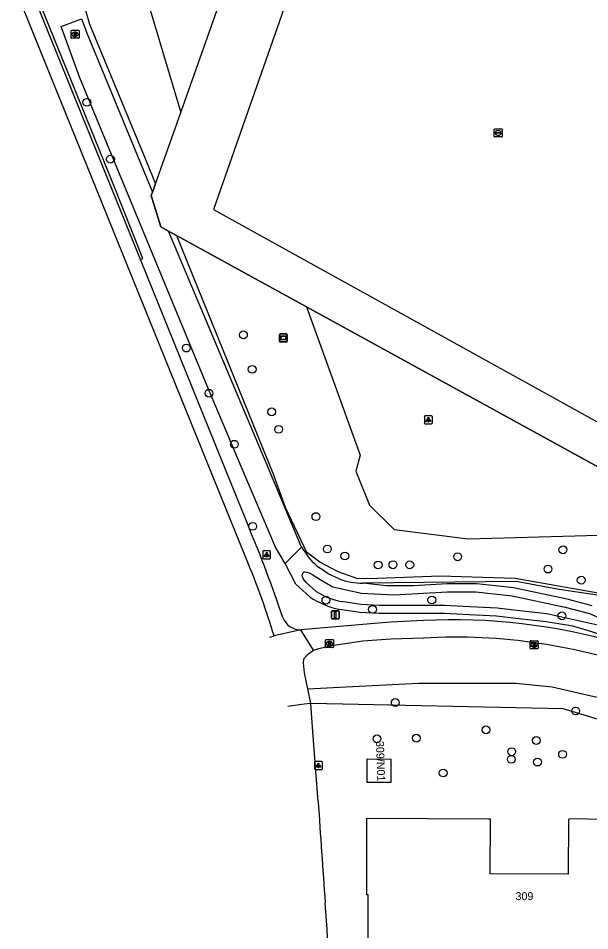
# Model space of a CAD drawing. Extents: x 162157 to 163165, y 378998 to 380775.
# Drawn here: x 162164.5 to 162236, y 379702.1 to 379816.1 of the extents above; entities that cross this region are included whole.
import ezdxf

# ---------------------------------------------------------------- set-up
doc = ezdxf.new("R2010")
doc.units = 0
for name, color, linetype in [('IMGEO_Berm_open', 7, 'Continuous'), ('IMGEO_Boom', 7, 'Continuous'), ('IMGEO_Fietspad_gesloten', 7, 'Continuous'), ('IMGEO_Groenvoorziening', 7, 'Continuous'), ('IMGEO_Hek', 7, 'Continuous'), ('IMGEO_Lichtpunt', 7, 'Continuous'), ('IMGEO_Loofbos', 7, 'Continuous'), ('IMGEO_Pand', 7, 'Continuous'), ('IMGEO_Pand_nummerreeks', 7, 'Continuous'), ('IMGEO_Rijbaan_lokaal_gesloten', 7, 'Continuous'), ('IMGEO_Rioolput', 7, 'Continuous'), ('IMGEO_Verkeersbordpaal', 7, 'Continuous'), ('IMGEO_Verklikker', 7, 'Continuous'), ('IMGEO_Waterleidingput', 7, 'Continuous'), ('IMGEO_Waterloop', 7, 'Continuous')]:
    doc.layers.add(name, color=color, linetype=linetype)

msp = doc.modelspace()

# ---------------------------------------------------------------- linework, layer by layer
at = {"layer": 'IMGEO_Berm_open'}
msp.add_lwpolyline([(162179.77, 379785.95), (162180.06, 379786.08), (162176.38, 379795.39), (162166.65, 379819.38)], dxfattribs=at)
at = {"layer": 'IMGEO_Boom'}
for centre in [(162173.08, 379805.59), (162176.03, 379798.49), (162192.66, 379776.53), (162185.52, 379774.88), (162193.76, 379772.22), (162188.36, 379769.24), (162196.2, 379766.91), (162197.07, 379764.72), (162191.52, 379762.86), (162201.73, 379753.82), (162193.82, 379752.61), (162203.15, 379749.77), (162232.62, 379749.67), (162205.35, 379748.9), (162219.46, 379748.8), (162209.51, 379747.77), (162211.36, 379747.8), (162213.47, 379747.79), (162230.76, 379747.26), (162234.91, 379745.87), (162202.98, 379743.37), (162216.23, 379743.4), (162208.81, 379742.23), (162232.49, 379741.41), (162211.65, 379730.58), (162234.21, 379729.52), (162223, 379727.17), (162209.37, 379726.05), (162214.29, 379726.13), (162229.29, 379725.84), (162226.17, 379723.49), (162226.21, 379724.43), (162232.58, 379724.11), (162229.44, 379723.14), (162217.65, 379721.78)]:
    msp.add_circle(centre, 0.489, dxfattribs=at)
at = {"layer": 'IMGEO_Fietspad_gesloten'}
for points in [[(162215.19, 379740.82), (162211.04, 379740.61), (162209.07, 379740.44), (162199.84, 379739.66)], [(162201.44, 379737.13), (162202.09, 379737.35), (162203.71, 379737.7), (162207.6, 379738.31), (162211.08, 379738.55), (162215.21, 379738.65)]]:
    msp.add_lwpolyline(points, dxfattribs=at)
for centre, radius, start, end in [((162218.96, 379667.35), 73.57, 73.7181, 92.9347), ((162219.17, 379667.45), 71.3, 69.8755, 93.1882)]:
    msp.add_arc(centre, radius, start, end, dxfattribs=at)
at = {"layer": 'IMGEO_Groenvoorziening'}
for points in [[(162181.63, 379845.9), (162178.79, 379834.64), (162180.48, 379818.87), (162184.82, 379804.31)], [(162207.97, 379846.57), (162188.93, 379792.2), (162268.08, 379748.42)], [(162171.81, 379831.57), (162170.96, 379830.25), (162170.92, 379827.37), (162171.13, 379824.27), (162171.56, 379821.74), (162173.39, 379815.38), (162180.17, 379799.08), (162181.66, 379795.41)], [(162184.82, 379804.31), (162189.38, 379817.17)], [(162181.66, 379795.41), (162184.82, 379804.31)], [(162181.66, 379795.41), (162181.29, 379794.37)], [(162183.31, 379789.49), (162184.28, 379788.96), (162200.54, 379780.03)], [(162200.54, 379780.03), (162245.11, 379755.57), (162266.32, 379743.76)], [(162200.54, 379780.03), (162207.28, 379761.48), (162206.71, 379759.49), (162208.42, 379755.26), (162211.5, 379752.19), (162220.79, 379751.03), (162244.46, 379751.72)], [(162200.96, 379743.79), (162199.22, 379745.36), (162197.87, 379747.94)], [(162204.62, 379746.04), (162203.25, 379746.68), (162202.19, 379747.4)], [(162316.84, 379718.39), (162284.52, 379724.02), (162282.58, 379724.58), (162260.59, 379736.3), (162243.38, 379741.81), (162236.93, 379744.02), (162232.15, 379744.71), (162226.79, 379745.69), (162207.59, 379745.5)], [(162236.28, 379742.65), (162233.14, 379743.5), (162226.45, 379744.92), (162224.21, 379745.15), (162221.8, 379745.4), (162218.15, 379745.4), (162213.97, 379745.15), (162210.56, 379745.15), (162207.59, 379745.5)], [(162239.59, 379737.97), (162239.07, 379738.23), (162236.64, 379739.31), (162233.85, 379740.11), (162230.51, 379740.66), (162226.74, 379741.1), (162224.31, 379741.36), (162220.09, 379741.58), (162217.83, 379741.7), (162209.65, 379741.7), (162207.22, 379741.82), (162204.71, 379742.22)]]:
    msp.add_lwpolyline(points, dxfattribs=at)
for centre, radius, start, end in [((162207.66, 379754.41), 8.89, 209.7237, 232.0598), ((162207.64, 379754.17), 8.67, 249.6347, 269.6673), ((162206.67, 379752.2), 10.17, 235.8094, 258.9097)]:
    msp.add_arc(centre, radius, start, end, dxfattribs=at)
at = {"layer": 'IMGEO_Hek'}
for points in [[(162171.81, 379831.57), (162170.96, 379830.25), (162170.92, 379827.37), (162171.13, 379824.27), (162171.56, 379821.74), (162173.39, 379815.38), (162180.17, 379799.08), (162181.66, 379795.41)], [(162184.82, 379804.31), (162189.38, 379817.17)], [(162181.66, 379795.41), (162184.82, 379804.31)], [(162181.29, 379794.37), (162181.66, 379795.41)], [(162183.31, 379789.49), (162182.32, 379790.03), (162181.14, 379793.96), (162181.29, 379794.37)], [(162184.28, 379788.96), (162183.31, 379789.49)], [(162200.54, 379780.03), (162184.28, 379788.96)], [(162184.28, 379788.96), (162196.43, 379759.03), (162197.89, 379755.01), (162200.53, 379749.38)], [(162266.32, 379743.76), (162245.11, 379755.57), (162200.54, 379780.03)], [(162202.21, 379748.11), (162200.53, 379749.38)], [(162219.88, 379746.29), (162217.3, 379746.36), (162209.45, 379746.08), (162206.96, 379746.04), (162204.51, 379746.9), (162202.21, 379748.11)], [(162239.15, 379743.54), (162237.04, 379744.27), (162226.65, 379746.07), (162219.88, 379746.29)]]:
    msp.add_lwpolyline(points, dxfattribs=at)
at = {"layer": 'IMGEO_Lichtpunt'}
for p, q in [((162215.29, 379766.32), (162215.29, 379765.51)), ((162215.29, 379766.32), (162215.29, 379765.51)), ((162216.19, 379766.41), (162215.38, 379766.41)), ((162216.19, 379766.41), (162215.38, 379766.41)), ((162216.29, 379765.51), (162216.29, 379766.32)), ((162216.29, 379765.51), (162216.29, 379766.32)), ((162215.38, 379765.42), (162216.19, 379765.42)), ((162215.38, 379765.42), (162216.19, 379765.42)), ((162195.07, 379749.45), (162195.07, 379748.64)), ((162195.07, 379749.45), (162195.07, 379748.64)), ((162195.97, 379749.54), (162195.16, 379749.54)), ((162195.97, 379749.54), (162195.16, 379749.54)), ((162196.06, 379748.64), (162196.06, 379749.45)), ((162196.06, 379748.64), (162196.06, 379749.45)), ((162195.16, 379748.55), (162195.97, 379748.55)), ((162195.16, 379748.55), (162195.97, 379748.55)), ((162201.54, 379723.11), (162201.54, 379722.31)), ((162201.54, 379723.11), (162201.54, 379722.31)), ((162202.45, 379723.21), (162201.64, 379723.21)), ((162202.45, 379723.21), (162201.64, 379723.21)), ((162202.54, 379722.31), (162202.54, 379723.11)), ((162202.54, 379722.31), (162202.54, 379723.11)), ((162201.64, 379722.21), (162202.45, 379722.21)), ((162201.64, 379722.21), (162202.45, 379722.21))]:
    msp.add_line(p, q, dxfattribs=at)
for points in [[(162215.66, 379765.98), (162215.7, 379765.95), (162215.51, 379765.69), (162215.48, 379765.72), (162215.66, 379765.98)], [(162215.76, 379765.93), (162215.81, 379765.93), (162215.81, 379765.61), (162215.76, 379765.61), (162215.76, 379765.93)], [(162215.87, 379765.95), (162215.91, 379765.98), (162216.1, 379765.72), (162216.06, 379765.69), (162215.87, 379765.95)], [(162195.44, 379749.11), (162195.48, 379749.08), (162195.29, 379748.82), (162195.25, 379748.85), (162195.44, 379749.11)], [(162195.54, 379749.06), (162195.59, 379749.06), (162195.59, 379748.74), (162195.54, 379748.74), (162195.54, 379749.06)], [(162195.65, 379749.08), (162195.69, 379749.11), (162195.88, 379748.85), (162195.84, 379748.82), (162195.65, 379749.08)], [(162201.92, 379722.78), (162201.96, 379722.75), (162201.77, 379722.49), (162201.73, 379722.51), (162201.92, 379722.78)], [(162202.13, 379722.75), (162202.17, 379722.78), (162202.36, 379722.51), (162202.32, 379722.49), (162202.13, 379722.75)], [(162202.02, 379722.73), (162202.07, 379722.73), (162202.07, 379722.41), (162202.02, 379722.41), (162202.02, 379722.73)]]:
    msp.add_lwpolyline(points, dxfattribs=at)
for centre in [(162215.79, 379766.12), (162195.57, 379749.25), (162202.04, 379722.91)]:
    msp.add_circle(centre, 0.0994, dxfattribs=at)
for centre, start, end in [((162215.38, 379766.32), 90, 180), ((162215.38, 379766.32), 90, 180), ((162216.19, 379766.32), 0, 90), ((162216.19, 379766.32), 0, 90), ((162215.38, 379765.51), 180, 270), ((162215.38, 379765.51), 180, 270), ((162216.19, 379765.51), 270, 0), ((162216.19, 379765.51), 270, 360), ((162195.16, 379749.45), 90, 180), ((162195.16, 379749.45), 90, 180), ((162195.97, 379749.45), 0, 90), ((162195.97, 379749.45), 0, 90), ((162195.16, 379748.64), 180, 270), ((162195.16, 379748.64), 180, 270), ((162195.97, 379748.64), 270, 0), ((162195.97, 379748.64), 270, 360), ((162201.64, 379723.11), 90, 180), ((162201.64, 379723.11), 90, 180), ((162202.45, 379723.11), 0, 90), ((162202.45, 379723.11), 0, 90), ((162201.64, 379722.31), 180, 270), ((162201.64, 379722.31), 180, 270), ((162202.45, 379722.31), 270, 0), ((162202.45, 379722.31), 270, 360)]:
    msp.add_arc(centre, 0.0946, start, end, dxfattribs=at)
at = {"layer": 'IMGEO_Loofbos'}
for points in [[(162200.71, 379732.28), (162205.49, 379732.53), (162214.54, 379733), (162226.75, 379733), (162231.26, 379732.53), (162235.61, 379731.53), (162241.89, 379730.11), (162247.11, 379728.27), (162254.86, 379725.05), (162258.24, 379723.28), (162261.79, 379721.08), (162272, 379715.31), (162279.23, 379712.15), (162286.05, 379710.4), (162294.22, 379708.81), (162310.27, 379706.2), (162313.43, 379705.39), (162326.55, 379703.14), (162329.92, 379702.8)], [(162334.22, 379698.94), (162276.02, 379708.18), (162252.43, 379723.83), (162232.66, 379729.8), (162201.08, 379730.48)]]:
    msp.add_lwpolyline(points, dxfattribs=at)
at = {"layer": 'IMGEO_Pand'}
for points in [[(162211.11, 379720.57), (162208.14, 379720.58), (162208.15, 379723.53), (162211.11, 379723.52), (162211.11, 379720.57)], [(162255.07, 379697.84), (162259.82, 379708.84), (162246.86, 379714.75), (162245.93, 379712.6), (162240.05, 379712.61), (162240.1, 379715.93), (162233.54, 379716.04), (162233.31, 379715.96), (162233.26, 379709.15), (162223.53, 379709.19), (162223.55, 379716.02), (162223.33, 379716.02), (162208.06, 379716.09), (162208.05, 379710.02), (162208.05, 379706.6), (162208.22, 379706.6), (162208.07, 379651.68)]]:
    msp.add_lwpolyline(points, dxfattribs=at)
at = {"layer": 'IMGEO_Rijbaan_lokaal_gesloten'}
for points in [[(162193.29, 379747.89), (162188.81, 379758.95), (162164.5, 379818.96)], [(162179.77, 379785.95), (162166.27, 379819.26)], [(162193.32, 379752.54), (162190.5, 379759.49), (162179.77, 379785.95)], [(162195.96, 379738.76), (162196.49, 379738.93)], [(162199.84, 379739.66), (162196.49, 379738.93)], [(162201.44, 379737.13), (162199.84, 379739.66)], [(162200.71, 379732.28), (162200.29, 379734.3), (162200.16, 379735.53), (162200.22, 379735.94), (162200.32, 379736.17), (162200.86, 379736.71), (162201.44, 379737.13)], [(162201.08, 379730.48), (162200.71, 379732.28)], [(162201.08, 379730.48), (162200.25, 379730.36), (162198.21, 379730.08)], [(162202.01, 379718.21), (162201.35, 379726.94), (162201.08, 379730.48)]]:
    msp.add_lwpolyline(points, dxfattribs=at)
for centre, radius, start, end in [((162032.62, 379685.56), 174.1, 18.6403, 22.6279), ((162101.36, 379710.07), 99.41, 16.8777, 22.3594), ((162199.82, 379742.04), 2.38, 200.4349, 270.5675), ((165117.46, 379914.18), 2922.03, 183.84538, 184.09461), ((161851.59, 379678.49), 352.33, 1.5364, 4.4027)]:
    msp.add_arc(centre, radius, start, end, dxfattribs=at)
at = {"layer": 'IMGEO_Rioolput'}
for p, q in [((162171.1, 379813.67), (162171.1, 379814.52)), ((162171.17, 379814.59), (162172.03, 379814.59)), ((162171.59, 379814.37), (162171.61, 379814.37)), ((162172.1, 379814.52), (162172.1, 379813.67)), ((162172.03, 379813.59), (162171.17, 379813.59)), ((162171.61, 379813.81), (162171.58, 379813.81)), ((162202.92, 379737.52), (162202.92, 379738.37)), ((162202.99, 379738.45), (162203.84, 379738.45)), ((162203.4, 379738.22), (162203.43, 379738.22)), ((162203.43, 379737.67), (162203.4, 379737.67)), ((162203.92, 379738.37), (162203.92, 379737.52)), ((162228.52, 379737.37), (162228.52, 379738.22)), ((162228.59, 379738.29), (162229.44, 379738.29)), ((162229.01, 379738.07), (162229.03, 379738.07)), ((162229.52, 379738.22), (162229.52, 379737.37)), ((162203.84, 379737.44), (162202.99, 379737.44)), ((162229.44, 379737.29), (162228.59, 379737.29)), ((162229.03, 379737.51), (162229, 379737.51))]:
    msp.add_line(p, q, dxfattribs=at)
for points in [[(162171.1, 379813.67), (162171.1, 379814.52)], [(162171.17, 379814.59), (162172.03, 379814.59)], [(162171.69, 379814.29), (162171.44, 379814.29), (162171.44, 379813.89)], [(162171.44, 379813.89), (162171.56, 379813.89), (162171.56, 379814.06), (162171.57, 379814.06)], [(162171.61, 379814.21), (162171.56, 379814.21), (162171.56, 379814.13)], [(162171.56, 379814.13), (162171.61, 379814.13)], [(162171.62, 379814.03), (162171.69, 379813.89), (162171.83, 379813.89), (162171.76, 379814.02)], [(162172.1, 379814.52), (162172.1, 379813.67)], [(162172.03, 379813.59), (162171.17, 379813.59)], [(162202.92, 379737.52), (162202.92, 379738.37)], [(162202.99, 379738.45), (162203.84, 379738.45)], [(162203.5, 379738.14), (162203.25, 379738.14), (162203.25, 379737.74)], [(162203.25, 379737.74), (162203.38, 379737.74), (162203.38, 379737.91), (162203.39, 379737.91)], [(162203.43, 379738.06), (162203.38, 379738.06), (162203.38, 379737.98)], [(162203.38, 379737.98), (162203.43, 379737.98)], [(162203.43, 379737.88), (162203.51, 379737.74), (162203.64, 379737.74), (162203.58, 379737.87)], [(162203.92, 379738.37), (162203.92, 379737.52)], [(162228.52, 379737.37), (162228.52, 379738.22)], [(162228.59, 379738.29), (162229.44, 379738.29)], [(162229.11, 379737.99), (162228.85, 379737.99), (162228.85, 379737.59)], [(162228.85, 379737.59), (162228.98, 379737.59), (162228.98, 379737.75), (162228.99, 379737.75)], [(162229.03, 379737.91), (162228.98, 379737.91), (162228.98, 379737.83)], [(162228.98, 379737.83), (162229.03, 379737.83)], [(162229.04, 379737.72), (162229.11, 379737.59), (162229.25, 379737.59), (162229.18, 379737.72)], [(162229.52, 379738.22), (162229.52, 379737.37)], [(162203.84, 379737.44), (162202.99, 379737.44)], [(162229.44, 379737.29), (162228.59, 379737.29)]]:
    msp.add_lwpolyline(points, dxfattribs=at)
for centre, radius, start, end in [((162171.18, 379814.52), 0.0765, 91.552, 178.448), ((162171.18, 379814.52), 0.0765, 91.552, 178.448), ((162171.57, 379814), 0.0533, 26.0293, 88.6989), ((162171.62, 379814.12), 0.0964, 77.0061, 93.1865), ((162171.6, 379814.32), 0.19, 274.7715, 282.9687), ((162171.63, 379814.17), 0.0378, 276.6634, 79.6772), ((162171.69, 379814.18), 0.109, 350.3612, 89.416), ((162171.69, 379814.18), 0.112, 277.5842, 350.9817), ((162171.67, 379813.97), 0.108, 29.5134, 73.7905), ((162172.02, 379814.52), 0.0765, 1.552, 88.448), ((162172.02, 379814.52), 0.0765, 1.552, 88.448), ((162171.18, 379813.67), 0.0765, 181.552, 268.448), ((162171.18, 379813.67), 0.0765, 181.552, 268.448), ((162172.02, 379813.67), 0.0765, 271.552, 358.448), ((162172.02, 379813.67), 0.0765, 271.552, 358.448), ((162202.99, 379738.37), 0.0765, 91.552, 178.448), ((162202.99, 379738.37), 0.0765, 91.552, 178.448), ((162203.39, 379737.85), 0.0533, 26.0293, 88.6989), ((162203.44, 379737.97), 0.0964, 77.0061, 93.1865), ((162203.41, 379738.17), 0.19, 274.7715, 282.9687), ((162203.45, 379738.02), 0.0378, 276.6634, 79.6772), ((162203.5, 379738.03), 0.109, 350.3612, 89.416), ((162203.5, 379738.03), 0.112, 277.5842, 350.9817), ((162203.49, 379737.82), 0.108, 29.5134, 73.7905), ((162203.84, 379738.37), 0.0765, 1.552, 88.448), ((162203.84, 379738.37), 0.0765, 1.552, 88.448), ((162228.59, 379738.22), 0.0765, 91.552, 178.448), ((162228.59, 379738.22), 0.0765, 91.552, 178.448), ((162228.99, 379737.7), 0.0533, 26.0293, 88.6989), ((162229.04, 379737.81), 0.0964, 77.0061, 93.1865), ((162229.01, 379738.02), 0.19, 274.7715, 282.9687), ((162229.05, 379737.87), 0.0378, 276.6634, 79.6772), ((162229.11, 379737.88), 0.109, 350.3612, 89.416), ((162229.1, 379737.88), 0.112, 277.5842, 350.9817), ((162229.09, 379737.66), 0.108, 29.5134, 73.7905), ((162229.44, 379738.22), 0.0765, 1.552, 88.448), ((162229.44, 379738.22), 0.0765, 1.552, 88.448), ((162202.99, 379737.52), 0.0765, 181.552, 268.448), ((162202.99, 379737.52), 0.0765, 181.552, 268.448), ((162203.84, 379737.52), 0.0765, 271.552, 358.448), ((162203.84, 379737.52), 0.0765, 271.552, 358.448), ((162228.59, 379737.37), 0.0765, 181.552, 268.448), ((162228.59, 379737.37), 0.0765, 181.552, 268.448), ((162229.44, 379737.37), 0.0765, 271.552, 358.448), ((162229.44, 379737.37), 0.0765, 271.552, 358.448)]:
    msp.add_arc(centre, radius, start, end, dxfattribs=at)
for centre, major_axis, ratio, start_param, end_param in [((162171.59, 379814.09), (-0.387, 0.002), 0.722429, 4.712389, 7.853982), ((162171.61, 379814.09), (-0.39, 0.002), 0.717154, 1.570796, 4.712389), ((162203.4, 379737.94), (-0.387, 0.002), 0.722429, 4.712389, 7.853982), ((162203.43, 379737.94), (-0.39, 0.002), 0.717154, 1.570796, 4.712389), ((162229, 379737.79), (-0.387, 0.002), 0.722429, 4.712389, 7.853982), ((162229.03, 379737.79), (-0.39, 0.002), 0.717154, 1.570796, 4.712389)]:
    msp.add_ellipse(centre, major_axis=major_axis, ratio=ratio, start_param=start_param, end_param=end_param, dxfattribs=at)
at = {"layer": 'IMGEO_Verkeersbordpaal'}
for p, q in [((162203.66, 379741.14), (162203.66, 379741.94)), ((162203.66, 379741.94), (162203.66, 379741.14)), ((162203.76, 379742.04), (162204.54, 379742.04)), ((162204.54, 379742.04), (162203.76, 379742.04)), ((162204.54, 379741.04), (162203.76, 379741.04)), ((162203.76, 379741.04), (162204.54, 379741.04)), ((162204.64, 379741.94), (162204.64, 379741.14)), ((162204.64, 379741.14), (162204.64, 379741.94))]:
    msp.add_line(p, q, dxfattribs=at)
msp.add_lwpolyline([(162204.07, 379741.92), (162204.22, 379741.92), (162204.22, 379741.17), (162204.07, 379741.17), (162204.07, 379741.92)], dxfattribs=at)
for centre, start, end in [((162203.76, 379741.94), 90, 180), ((162203.76, 379741.94), 90, 180), ((162203.76, 379741.14), 180, 270), ((162203.76, 379741.14), 180, 270), ((162204.54, 379741.94), 0, 90), ((162204.54, 379741.94), 360, 90), ((162204.54, 379741.14), 270, 0), ((162204.54, 379741.14), 270, 0)]:
    msp.add_arc(centre, 0.1, start, end, dxfattribs=at)
at = {"layer": 'IMGEO_Verklikker'}
for p, q in [((162197.16, 379775.75), (162197.16, 379776.55)), ((162197.16, 379776.55), (162197.16, 379775.75)), ((162197.26, 379776.65), (162198.05, 379776.65)), ((162198.05, 379776.65), (162197.26, 379776.65)), ((162198.15, 379776.55), (162198.15, 379775.75)), ((162198.15, 379775.75), (162198.15, 379776.55)), ((162198.05, 379775.65), (162197.26, 379775.65)), ((162197.26, 379775.65), (162198.05, 379775.65))]:
    msp.add_line(p, q, dxfattribs=at)
for points in [[(162197.26, 379776.39), (162198.04, 379776.39), (162198.04, 379775.92), (162197.26, 379775.92), (162197.26, 379776.39)], [(162197.32, 379776.32), (162197.32, 379775.99), (162197.98, 379775.99), (162197.98, 379776.32), (162197.32, 379776.32)]]:
    msp.add_lwpolyline(points, dxfattribs=at)
for centre, start, end in [((162197.26, 379776.55), 90, 180), ((162197.26, 379776.55), 90, 180), ((162198.05, 379776.55), 0, 90), ((162198.05, 379776.55), 360, 90), ((162197.26, 379775.75), 180, 270), ((162197.26, 379775.75), 180, 270), ((162198.05, 379775.75), 270, 0), ((162198.05, 379775.75), 270, 0)]:
    msp.add_arc(centre, 0.1, start, end, dxfattribs=at)
at = {"layer": 'IMGEO_Waterleidingput'}
for p, q in [((162224.03, 379801.34), (162224.03, 379802.19)), ((162224.1, 379802.27), (162224.95, 379802.27)), ((162224.28, 379801.76), (162224.28, 379801.77)), ((162224.72, 379801.72), (162224.32, 379801.72)), ((162224.33, 379801.81), (162224.73, 379801.81)), ((162224.51, 379802.05), (162224.54, 379802.05)), ((162224.54, 379801.49), (162224.51, 379801.49)), ((162224.77, 379801.77), (162224.77, 379801.76)), ((162225.03, 379802.19), (162225.03, 379801.34)), ((162224.95, 379801.27), (162224.1, 379801.27))]:
    msp.add_line(p, q, dxfattribs=at)
for points in [[(162224.03, 379801.34), (162224.03, 379802.19)], [(162224.1, 379802.27), (162224.95, 379802.27)], [(162225.03, 379802.19), (162225.03, 379801.34)], [(162224.95, 379801.27), (162224.1, 379801.27)]]:
    msp.add_lwpolyline(points, dxfattribs=at)
for centre, radius, start, end in [((162224.1, 379802.19), 0.0765, 91.552, 178.448), ((162224.1, 379802.19), 0.0765, 91.552, 178.448), ((162224.33, 379801.77), 0.0403, 85.8775, 175.7526), ((162224.32, 379801.76), 0.0366, 178.938, 274.7102), ((162224.73, 379801.77), 0.043, 264.8664, 352.4533), ((162224.73, 379801.77), 0.0386, 1.7309, 96.639), ((162224.95, 379802.19), 0.0765, 1.552, 88.448), ((162224.95, 379802.19), 0.0765, 1.552, 88.448), ((162224.1, 379801.34), 0.0765, 181.552, 268.448), ((162224.1, 379801.34), 0.0765, 181.552, 268.448), ((162224.95, 379801.34), 0.0765, 271.552, 358.448), ((162224.95, 379801.34), 0.0765, 271.552, 358.448)]:
    msp.add_arc(centre, radius, start, end, dxfattribs=at)
for centre, major_axis, ratio, start_param, end_param in [((162224.51, 379801.77), (-0.387, 0.002), 0.722429, 4.712389, 7.853982), ((162224.54, 379801.77), (-0.39, 0.002), 0.717154, 1.570796, 4.712389)]:
    msp.add_ellipse(centre, major_axis=major_axis, ratio=ratio, start_param=start_param, end_param=end_param, dxfattribs=at)
at = {"layer": 'IMGEO_Waterloop'}
for points in [[(162197.87, 379747.94), (162196.69, 379750), (162192.39, 379760.1), (162188.08, 379770.23), (162172.22, 379808.66), (162169.86, 379815.05), (162172.39, 379816.02), (162173.1, 379814.14), (162181.29, 379794.37)], [(162181.29, 379794.37), (162181.14, 379793.96), (162182.32, 379790.03), (162183.31, 379789.49)], [(162199.93, 379750), (162195.29, 379761.03), (162183.31, 379789.49)], [(162199.93, 379750), (162197.87, 379747.94)], [(162200.36, 379746.93), (162200.6, 379746.89), (162200.87, 379746.79), (162201.35, 379746.55), (162202.25, 379745.94), (162203.83, 379745.03), (162207.42, 379744.27), (162211.46, 379744.05), (162218.18, 379744.41), (162221.75, 379744.41), (162226.29, 379743.93), (162232.9, 379742.52), (162235.94, 379741.71), (162238.1, 379740.75)], [(162201.77, 379744.47), (162200.51, 379745.58), (162200.19, 379746.01), (162200.07, 379746.29), (162200.02, 379746.55)], [(162237, 379740.25), (162230.62, 379741.66), (162226.85, 379742.1), (162224.39, 379742.36), (162220.15, 379742.58), (162217.86, 379742.7), (162212.76, 379742.7), (162209.67, 379742.7), (162207.33, 379742.82), (162204.92, 379743.2)]]:
    msp.add_lwpolyline(points, dxfattribs=at)
for centre, radius, start, end in [((162200.39, 379746.56), 0.373, 94.8579, 180.5795), ((162206.59, 379751.88), 8.84, 236.9459, 259.0941)]:
    msp.add_arc(centre, radius, start, end, dxfattribs=at)

# ---------------------------------------------------------------- texts
at = {"layer": 'IMGEO_Pand_nummerreeks'}
for s, rotation, p in [('309/N01', 271.9749, (162209.23, 379725.76)), ('309', 359.7703, (162226.69, 379705.89))]:
    msp.add_text(s, height=1, rotation=rotation, dxfattribs=at).set_placement(p)

doc.saveas('drawing.dxf')
